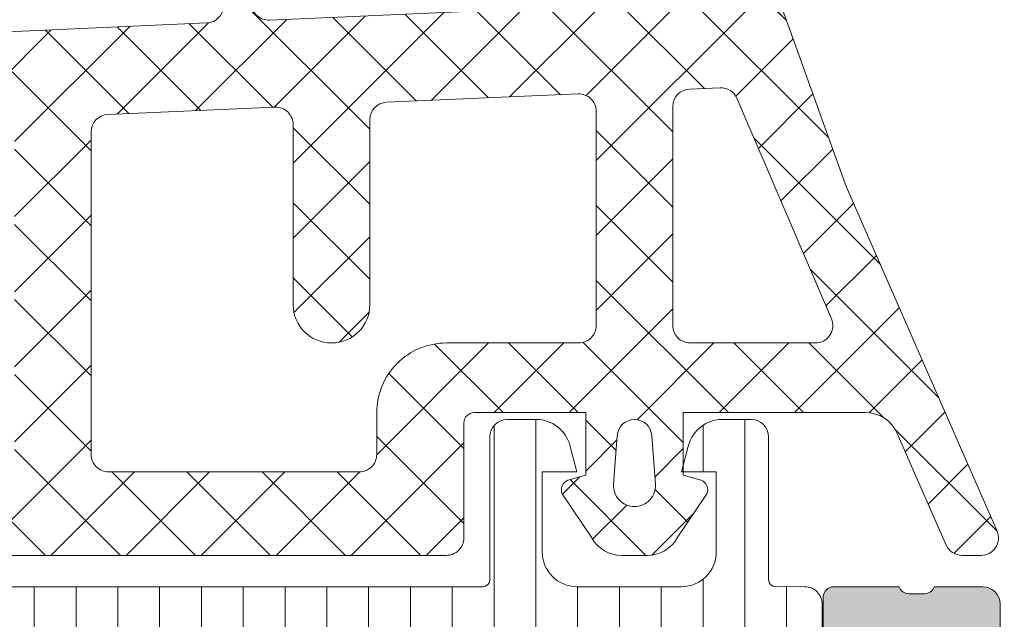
# Model space of a CAD drawing. Header units: millimetres. Extents: x 144573 to 336993, y 74252 to 247042.
# Tile 777 of 1056: x 224750 to 224778, y 194890 to 194907. Entities that reach past the tile are written whole.
import ezdxf

# ---------------------------------------------------------------- set-up
doc = ezdxf.new("R2010")
doc.units = ezdxf.units.MM
doc.layers.add('FASÁDA DETAILNÍ', color=255, linetype='Continuous', lineweight=0)
doc.layers.add('NOVA', color=255, linetype='Continuous', lineweight=0)

# ---------------------------------------------------------------- blocks, each defined once
blk = doc.blocks.new('A$C69D17D4D')
at = {"layer": 'FASÁDA DETAILNÍ'}
h = blk.add_hatch(color=256, dxfattribs=at)
edge = h.paths.add_edge_path()
edge.add_arc((1643.31799277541, 21564.49986385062), 0.5000674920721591, 0.007732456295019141, 89.99226754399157)
edge.add_line((1643.318060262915, 21564.99993133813), (1639.318060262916, 21564.99993133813))
edge.add_arc((1639.318127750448, 21564.49986385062), 0.5000674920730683, 90.00773245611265, 179.992267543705)
edge.add_line((1638.818060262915, 21564.49993133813), (1638.818060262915, 21563.19988251))
edge.add_arc((1639.318097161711, 21563.1999194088), 0.5000369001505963, 180.0042279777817, 269.9957720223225)
edge.add_line((1639.318060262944, 21562.69988251), (1639.818060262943, 21562.69988251))
edge.add_line((1639.818060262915, 21562.69988251), (1639.818060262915, 21563.69988251))
edge.add_line((1639.818060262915, 21563.69988251), (1641.318060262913, 21563.69988251))
edge.add_arc((1641.318097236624, 21562.69991948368), 0.9999630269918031, -0.002118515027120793, 90.0021185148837, ccw=False)
edge.add_line((1642.318060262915, 21562.69988251), (1642.318060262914, 21558.69988251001))
edge.add_arc((1641.317983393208, 21558.69995937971), 1.000076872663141, 270.00440397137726, 359.99559602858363, ccw=False)
edge.add_line((1641.318060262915, 21557.69988251), (1639.818060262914, 21557.69988251))
edge.add_line((1639.818060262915, 21557.69988251), (1639.818060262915, 21558.69988251))
edge.add_line((1639.818060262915, 21558.69988251), (1639.318060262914, 21558.69988251))
edge.add_arc((1639.318002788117, 21558.1999399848), 0.499942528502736, 89.99341311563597, 180.0065868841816)
edge.add_line((1638.818060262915, 21558.19988251), (1638.818060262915, 21555.39989471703))
edge.add_arc((1639.318060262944, 21555.39989471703), 0.5000000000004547, 180, 270.000000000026)
edge.add_line((1639.318060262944, 21554.89989471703), (1639.518060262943, 21554.89989471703))
edge.add_arc((1639.518060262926, 21555.39989471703), 0.5, 270, 360)
edge.add_line((1640.018060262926, 21555.39989471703), (1640.018060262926, 21555.89989471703))
edge.add_arc((1640.518095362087, 21555.89985961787), 0.5000351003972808, 90.00402178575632, 179.9959782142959, ccw=False)
edge.add_line((1640.518060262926, 21556.39989471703), (1641.318063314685, 21556.39989471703))
edge.add_arc((1641.318046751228, 21555.89987815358), 0.5000165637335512, 0.0018979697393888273, 89.99810203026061, ccw=False)
edge.add_line((1641.818063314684, 21555.89989471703), (1641.818063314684, 21524.59990082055))
edge.add_line((1641.818063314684, 21524.59990082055), (1641.385666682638, 21518.56144319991))
edge.add_arc((1640.386446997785, 21518.59989926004), 0.9999594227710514, 270.00000000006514, 357.79599713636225, ccw=False)
edge.add_line((1640.386446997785, 21517.59993983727), (1633.71799478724, 21517.59993983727))
edge.add_arc((1633.717994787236, 21518.09993983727), 0.5, 179.9999999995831, 269.99999999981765, ccw=False)
edge.add_line((1633.217994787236, 21518.09993983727), (1633.217994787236, 21518.99993983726))
edge.add_arc((1632.717994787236, 21518.99993983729), 0.4999999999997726, 0, 90.00000000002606)
edge.add_line((1632.717994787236, 21519.49993983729), (1631.317993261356, 21519.49993983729))
edge.add_arc((1631.050472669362, 21519.5787762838), 0.2788950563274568, 268.835410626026, 343.580123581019, ccw=False)
edge.add_line((1631.044804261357, 21519.29993883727), (1630.591210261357, 21519.29993883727))
edge.add_arc((1630.585549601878, 21519.57880693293), 0.2789255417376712, 196.4245945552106, 271.1628700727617, ccw=False)
edge.add_line((1630.318006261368, 21519.49993983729), (1628.43799526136, 21519.49993983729))
edge.add_arc((1628.437995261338, 21519.19993983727), 0.3000000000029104, 89.99999999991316, 179.9999999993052)
edge.add_line((1628.13799526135, 21519.19993983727), (1628.13799526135, 21518.21996551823))
edge.add_arc((1628.437995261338, 21518.21996551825), 0.2999999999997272, 180.0000000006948, 270.0000000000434)
edge.add_line((1628.437995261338, 21517.91996551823), (1631.197993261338, 21517.91996551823))
edge.add_arc((1631.197993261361, 21517.79996551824), 0.1199999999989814, 0, 90.00000000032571, ccw=False)
edge.add_line((1631.317993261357, 21517.79996551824), (1631.317993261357, 21513.49993983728))
edge.add_arc((1630.817993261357, 21513.49993983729), 0.5, -90, 0, ccw=False)
edge.add_line((1630.817993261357, 21512.99993983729), (1630.117993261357, 21512.99993983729))
edge.add_line((1630.117993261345, 21512.99993983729), (1627.725172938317, 21514.38143529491))
edge.add_arc((1627.656113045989, 21514.26182005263), 0.1381197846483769, 60.00000000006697, 180)
edge.add_line((1627.517993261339, 21514.26182005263), (1627.51799326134, 21510.49993983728))
edge.add_arc((1625.517993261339, 21510.49993983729), 1.999999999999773, -89.99999999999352, 0, ccw=False)
edge.add_line((1625.517993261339, 21508.49993983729), (1624.94999787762, 21508.49993983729))
edge.add_arc((1624.949997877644, 21507.99993983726), 0.500000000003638, 90.0000000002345, 124.4790717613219)
edge.add_arc((1627.497471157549, 21504.29044123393), 4.999999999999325, 124.4790717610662, 174.6507719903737)
edge.add_arc((1622.656119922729, 21504.73805962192), 0.138119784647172, 172.2975625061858, 299.9999999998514)
edge.add_line((1622.725179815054, 21504.61844437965), (1625.118000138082, 21505.99993983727))
edge.add_line((1625.118000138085, 21505.99993983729), (1625.818000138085, 21505.99993983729))
edge.add_arc((1625.818000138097, 21505.49993983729), 0.5, 0, 90, ccw=False)
edge.add_line((1626.318000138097, 21505.49993983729), (1626.318000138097, 21501.19991415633))
edge.add_arc((1626.198000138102, 21501.19991415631), 0.1199999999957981, -90.00000000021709, 0, ccw=False)
edge.add_line((1626.198000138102, 21501.07991415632), (1623.438002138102, 21501.07991415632))
edge.add_arc((1623.438002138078, 21500.77991415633), 0.3000000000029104, 89.99999999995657, 179.9999999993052)
edge.add_line((1623.13800213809, 21500.77991415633), (1623.13800213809, 21499.79993983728))
edge.add_arc((1623.438002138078, 21499.79993983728), 0.2999999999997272, 180.0000000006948, 270.0000000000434)
edge.add_line((1623.438002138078, 21499.49993983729), (1625.318013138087, 21499.49993983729))
edge.add_arc((1625.585556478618, 21499.42107274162), 0.2789255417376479, 88.83712992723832, 163.5754054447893, ccw=False)
edge.add_line((1625.591217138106, 21499.69994083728), (1626.044811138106, 21499.69994083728))
edge.add_arc((1626.050479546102, 21499.42110339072), 0.2788950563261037, 16.41987641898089, 91.16458937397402, ccw=False)
edge.add_line((1626.318000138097, 21499.49993983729), (1629.318058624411, 21499.49993983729))
edge.add_line((1629.318058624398, 21499.49993983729), (1630.018161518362, 21500.20001220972))
edge.add_line((1630.018161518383, 21500.20001220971), (1630.018161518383, 21500.80001831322))
edge.add_line((1630.018161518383, 21500.80001831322), (1628.418155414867, 21500.80001831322))
edge.add_arc((1628.418164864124, 21501.30002776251), 0.5000094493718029, 180.0010827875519, 269.99891721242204, ccw=False)
edge.add_line((1627.918155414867, 21501.30001831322), (1627.918155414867, 21501.69544639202))
edge.add_arc((1628.418155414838, 21501.69544639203), 0.4999999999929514, 164.9999999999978, 180, ccw=False)
edge.add_line((1627.935192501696, 21501.82485591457), (1628.319401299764, 21503.25874266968))
edge.add_arc((1629.285327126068, 21502.99992362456), 1.000000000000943, 89.99999999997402, 164.9999999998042, ccw=False)
edge.add_line((1629.285327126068, 21503.99992362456), (1635.01814931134, 21503.99992362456))
edge.add_line((1635.018149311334, 21503.99992362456), (1635.018149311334, 21500.80001831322))
edge.add_line((1635.018149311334, 21500.80001831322), (1634.218161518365, 21500.80001831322))
edge.add_line((1634.218161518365, 21500.80001831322), (1634.218161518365, 21500.20001220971))
edge.add_line((1634.218161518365, 21500.20001220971), (1635.430594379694, 21499.50003052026))
edge.add_line((1635.430594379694, 21499.50003052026), (1636.518149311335, 21499.50003052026))
edge.add_line((1636.518149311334, 21499.50003052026), (1636.518149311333, 21514.49993983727))
edge.add_arc((1637.018149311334, 21514.49993983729), 0.5000000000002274, 90, 180, ccw=False)
edge.add_line((1637.018149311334, 21514.99993983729), (1642.818060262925, 21514.99993983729))
edge.add_arc((1642.818060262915, 21515.99993983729), 1, 269.999999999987, 360)
edge.add_line((1643.818060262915, 21515.99993983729), (1643.818060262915, 21564.49993133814))
edge = h.paths.add_edge_path(flags=16)
edge.add_line((1634.218161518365, 21505.59992362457), (1629.818161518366, 21505.59992362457))
edge.add_arc((1629.818161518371, 21506.09992362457), 0.5, 180, 270, ccw=False)
edge.add_line((1629.318161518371, 21506.09992362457), (1629.318161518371, 21510.49992362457))
edge.add_arc((1629.818161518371, 21510.49992362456), 0.5, 90, 180, ccw=False)
edge.add_line((1629.818161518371, 21510.99992362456), (1634.218161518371, 21510.99992362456))
edge.add_arc((1634.218161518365, 21510.49992362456), 0.5, 0, 90, ccw=False)
edge.add_line((1634.718161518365, 21510.49992362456), (1634.718161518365, 21506.09992362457))
edge.add_arc((1634.218161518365, 21506.09992362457), 0.5, -90, 0, ccw=False)
h = blk.add_hatch(dxfattribs=at)
h.set_pattern_fill('ANSI37', color=256, scale=0.48, angle=180, style=0)
h.set_pattern_definition([(225, (1618.818060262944, 21524.49993133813), (1.077630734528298, -1.077630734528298), []), (315, (1618.818060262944, 21524.49993133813), (1.077630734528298, 1.077630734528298), [])])
edge = h.paths.add_edge_path(flags=16)
edge.add_line((1622.219337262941, 21523.83563733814), (1622.119593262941, 21522.44278333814))
edge.add_arc((1622.718060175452, 21522.39992584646), 0.5999995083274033, 175.9039194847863, 270.0000083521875)
edge.add_arc((1622.718060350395, 21522.39992584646), 0.5999995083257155, 269.9999916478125, 364.0960805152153)
edge.add_line((1623.316527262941, 21522.44278333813), (1623.216783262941, 21523.83563733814))
edge.add_arc((1622.718060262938, 21523.79992286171), 0.500000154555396, 4.096064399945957, 175.9039356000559)
edge = h.paths.add_edge_path(flags=16)
edge.add_arc((1624.318056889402, 21526.99993096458), 0.49999962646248, 179.9999571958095, 270.0000428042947)
edge.add_line((1624.318057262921, 21526.49993133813), (1627.911742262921, 21526.49993133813))
edge.add_arc((1627.911742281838, 21526.99993167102), 0.5000003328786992, 269.9999978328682, 383.2180266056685)
edge.add_line((1628.371248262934, 21527.19704733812), (1625.655370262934, 21533.52814933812))
edge.add_arc((1625.195864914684, 21533.33103341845), 0.4999998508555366, 23.21808179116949, 92.50011063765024)
edge.add_line((1625.174054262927, 21533.83055733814), (1624.296247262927, 21533.79223133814))
edge.add_arc((1624.318056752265, 21533.29270772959), 0.4999994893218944, 92.49997911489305, 180.0000448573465)
edge.add_line((1623.818057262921, 21533.29270733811), (1623.818057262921, 21526.99993133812))
edge = h.paths.add_edge_path(flags=16)
edge.add_line((1598.764138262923, 21532.40809333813), (1594.615468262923, 21523.51124033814))
edge.add_arc((1595.068622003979, 21523.29993120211), 0.4999998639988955, 154.9999920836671, 270.0000296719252)
edge.add_line((1595.068622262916, 21522.79993133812), (1604.418057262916, 21522.79993133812))
edge.add_arc((1604.418057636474, 21523.2999309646), 0.4999996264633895, 269.9999571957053, 360.0000428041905)
edge.add_line((1604.918057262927, 21523.29993133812), (1604.918057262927, 21532.42385433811))
edge.add_arc((1604.418057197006, 21532.42385417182), 0.5000000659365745, 1.905565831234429e-05, 92.50002724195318)
edge.add_line((1604.396247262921, 21532.92337833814), (1599.195483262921, 21532.69630833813))
edge.add_arc((1599.217292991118, 21532.19678293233), 0.5000012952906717, 92.4999974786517, 154.9999080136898)
edge = h.paths.add_edge_path(flags=16)
edge.add_arc((1607.618056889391, 21523.2999309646), 0.49999962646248, 179.9999571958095, 270.0000428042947)
edge.add_line((1607.618057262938, 21522.79993133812), (1614.818057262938, 21522.79993133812))
edge.add_arc((1614.818057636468, 21523.2999309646), 0.4999996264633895, 269.9999571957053, 360.0000428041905)
edge.add_line((1615.318057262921, 21523.29993133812), (1615.318057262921, 21524.49993133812))
edge.add_arc((1617.318055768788, 21524.49993283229), 1.999998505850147, 89.99995719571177, 180.0000428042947, ccw=False)
edge.add_line((1617.318057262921, 21526.49993133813), (1621.118057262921, 21526.49993133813))
edge.add_arc((1621.118057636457, 21526.99993096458), 0.4999996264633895, 269.9999571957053, 360.0000428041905)
edge.add_line((1621.618057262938, 21526.99993133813), (1621.618057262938, 21533.15299233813))
edge.add_arc((1621.118057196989, 21533.15299217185), 0.5000000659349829, 1.905607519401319e-05, 92.50002724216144)
edge.add_line((1621.096247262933, 21533.65251633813), (1615.596247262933, 21533.41238133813))
edge.add_arc((1615.618056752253, 21532.91285772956), 0.499999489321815, 92.49997911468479, 180.0000448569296)
edge.add_line((1615.118057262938, 21532.91285733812), (1615.118057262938, 21527.59993133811))
edge.add_arc((1614.018057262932, 21527.59993133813), 1.099999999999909, -180, 0, ccw=False)
edge.add_line((1612.918057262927, 21527.59993133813), (1612.918057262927, 21532.77314233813))
edge.add_arc((1612.418057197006, 21532.77314217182), 0.5000000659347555, 1.905607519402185e-05, 92.50002724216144)
edge.add_line((1612.396247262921, 21533.27266633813), (1607.596247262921, 21533.06309333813))
edge.add_arc((1607.618056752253, 21532.56356972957), 0.499999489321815, 92.49997911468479, 180.0000448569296)
edge.add_line((1607.118057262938, 21532.56356933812), (1607.118057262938, 21523.29993133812))
edge = h.paths.add_edge_path()
edge.add_line((1592.405004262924, 21524.68638833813), (1596.502853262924, 21533.47425433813))
edge.add_ellipse((1599.221778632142, 21532.20639684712), major_axis=(-3.000002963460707, 0), ratio=1, start_angle=272.5000588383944, end_angle=334.99996937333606, ccw=False)
edge.add_line((1599.090917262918, 21535.20354433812), (1599.739867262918, 21535.23187833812))
edge.add_ellipse((1599.7180577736, 21535.73140194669), major_axis=(-0.4999994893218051, 0), ratio=1, start_angle=92.49997911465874, end_angle=180.0000448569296)
edge.add_line((1600.218057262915, 21535.73140233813), (1600.218057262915, 21536.69993133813))
edge.add_ellipse((1600.318057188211, 21536.69993141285), major_axis=(-0.09999992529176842, 0), ratio=1, start_angle=-90.00004280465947, end_angle=4.280335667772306e-05, ccw=False)
edge.add_line((1600.318057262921, 21536.79993133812), (1600.918057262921, 21536.79993133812))
edge.add_ellipse((1600.918057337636, 21536.69993141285), major_axis=(-0.09999992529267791, 0), ratio=1, start_angle=179.9999571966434, end_angle=270.00004280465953, ccw=False)
edge.add_line((1601.018057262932, 21536.69993133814), (1601.018057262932, 21535.79689333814))
edge.add_ellipse((1601.518057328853, 21535.79689350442), major_axis=(-0.5000000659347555, 0), ratio=1, start_angle=1.905607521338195e-05, end_angle=92.50002724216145)
edge.add_line((1601.539867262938, 21535.29736933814), (1610.440161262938, 21535.69120733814))
edge.add_ellipse((1610.418057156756, 21536.19071861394), major_axis=(-0.5000001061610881, 0), ratio=1, start_angle=92.53376922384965, end_angle=180.0000829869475)
edge.add_line((1610.918057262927, 21536.19071933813), (1610.918057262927, 21536.79993133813))
edge.add_ellipse((1611.018057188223, 21536.79993141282), major_axis=(-0.09999992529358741, 0), ratio=1, start_angle=-90.0000428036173, end_angle=4.280335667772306e-05, ccw=False)
edge.add_line((1611.018057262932, 21536.89993133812), (1611.618057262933, 21536.89993133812))
edge.add_ellipse((1611.618057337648, 21536.79993141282), major_axis=(-0.09999992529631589, 0), ratio=1, start_angle=179.9999571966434, end_angle=270.0000428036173, ccw=False)
edge.add_line((1611.718057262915, 21536.79993133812), (1611.718057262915, 21536.27036933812))
edge.add_ellipse((1612.218057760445, 21536.2703690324), major_axis=(-0.5000004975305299, 0), ratio=1, start_angle=-3.503386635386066e-05, end_angle=92.53369799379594)
edge.add_line((1612.240161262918, 21535.77085733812), (1623.780386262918, 21536.28151333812))
edge.add_ellipse((1623.758576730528, 21536.78103793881), major_axis=(-0.5000004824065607, 0), ratio=1, start_angle=92.4999790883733, end_angle=183.2170573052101)
edge.add_line((1624.25778926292, 21536.80909733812), (1623.96922626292, 21541.94284033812))
edge.add_ellipse((1623.558808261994, 21541.82728491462), major_axis=(-0.426375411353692, 0), ratio=1, start_angle=195.7248544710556, end_angle=339.2410276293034)
edge.add_line((1623.160113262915, 21541.97840833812), (1623.161353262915, 21541.74580533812))
edge.add_line((1623.161353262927, 21541.74580533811), (1623.459491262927, 21539.86322633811))
edge.add_line((1623.45949126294, 21539.86322633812), (1623.05906526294, 21537.01394133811))
edge.add_ellipse((1622.761984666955, 21537.05569193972), major_axis=(-0.2999999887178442, 0), ratio=1, start_angle=55.40225361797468, end_angle=172.0002559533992, ccw=False)
edge.add_ellipse((1624.295098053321, 21539.2782630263), major_axis=(-3.000047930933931, 0), ratio=1, start_angle=-18.008424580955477, end_angle=55.40235871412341, ccw=False)
edge.add_line((1621.442019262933, 21540.20574833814), (1622.075595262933, 21542.46063933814))
edge.add_ellipse((1622.850807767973, 21542.29970979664), major_axis=(-0.7917403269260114, 0), ratio=1, start_angle=276.79834625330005, end_angle=348.2723102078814, ccw=False)
edge.add_line((1622.757085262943, 21543.08588333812), (1623.815295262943, 21543.08710433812))
edge.add_ellipse((1623.686171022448, 21541.90801811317), major_axis=(-1.186135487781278, 0), ratio=1, start_angle=198.6555764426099, end_angle=263.7503218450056, ccw=False)
edge.add_line((1624.809985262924, 21542.28743733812), (1625.904318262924, 21539.04609733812))
edge.add_line((1625.904318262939, 21539.04609733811), (1628.794096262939, 21530.99630233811))
edge.add_line((1628.794096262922, 21530.99630233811), (1633.126905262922, 21521.09842533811))
edge.add_ellipse((1632.667896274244, 21520.90015527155), major_axis=(-0.5000002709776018, 0), ratio=1, start_angle=90.0665763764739, end_angle=203.3620494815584, ccw=False)
edge.add_line((1632.668477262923, 21520.40015533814), (1632.121776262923, 21520.39952033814))
edge.add_ellipse((1632.121195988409, 21520.89952044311), major_axis=(-0.5000004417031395, 0), ratio=1, start_angle=23.920824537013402, end_angle=90.06649451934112, ccw=False)
edge.add_line((1631.664142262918, 21520.69678333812), (1630.262386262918, 21523.90078633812))
edge.add_ellipse((1629.346245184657, 21523.49993200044), major_axis=(-0.9999993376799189, 0), ratio=1, start_angle=203.6316147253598, end_angle=270.0000528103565)
edge.add_line((1629.346244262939, 21524.49993133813), (1624.118302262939, 21524.49993133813))
edge.add_line((1624.118302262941, 21524.49993133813), (1624.118293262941, 21522.70045233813))
edge.add_line((1624.118293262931, 21522.70045233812), (1624.633094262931, 21522.56251033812))
edge.add_ellipse((1624.518329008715, 21522.28535631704), major_axis=(-0.2999756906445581, 0), ratio=1, start_angle=157.4964333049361, end_angle=247.5062997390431, ccw=False)
edge.add_line((1624.795463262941, 21522.17054333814), (1623.946296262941, 21520.90041633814))
edge.add_ellipse((1623.080432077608, 21521.40013710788), major_axis=(-0.9997207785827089, 0), ratio=1, start_angle=89.99238815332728, end_angle=150.0092393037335, ccw=False)
edge.add_line((1623.080299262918, 21520.40041633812), (1622.355938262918, 21520.40044733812))
edge.add_ellipse((1622.356146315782, 21521.40018517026), major_axis=(-0.9997378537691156, 0), ratio=1, start_angle=29.99132494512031, end_angle=89.98807632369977, ccw=False)
edge.add_line((1621.490272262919, 21520.90044733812), (1620.64110526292, 21522.17054333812))
edge.add_ellipse((1620.918252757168, 21522.28535522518), major_axis=(-0.2999875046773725, 0), ratio=1, start_angle=-67.50139619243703, end_angle=22.50240617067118, ccw=False)
edge.add_line((1620.803459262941, 21522.56251033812), (1621.318275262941, 21522.70048233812))
edge.add_line((1621.318275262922, 21522.70048233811), (1621.318283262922, 21524.49993133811))
edge.add_line((1621.318283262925, 21524.49993133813), (1618.118056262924, 21524.49993133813))
edge.add_ellipse((1618.118056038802, 21524.19993156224), major_axis=(-0.2999997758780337, 0), ratio=1, start_angle=-90.00004280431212, end_angle=4.280405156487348e-05)
edge.add_line((1617.818056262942, 21524.19993133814), (1617.818056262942, 21520.89993533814))
edge.add_ellipse((1617.318056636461, 21520.89993496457), major_axis=(-0.49999962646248, 0), ratio=1, start_angle=89.99995719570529, end_angle=180.0000428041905, ccw=False)
edge.add_line((1617.318056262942, 21520.39993533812), (1590.420434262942, 21520.39993533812))
edge.add_line((1590.420434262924, 21520.39993533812), (1589.525316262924, 21521.95032733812))
edge.add_ellipse((1589.958328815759, 21522.20032742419), major_axis=(-0.4999999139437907, 0), ratio=1, start_angle=-89.99993664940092, end_angle=30.000017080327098, ccw=False)
edge.add_line((1589.958328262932, 21522.70032733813), (1589.958328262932, 21524.39769833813))
edge.add_line((1589.958328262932, 21524.39769833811), (1591.951850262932, 21524.39769833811))
edge.add_ellipse((1591.951850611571, 21524.89769859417), major_axis=(-0.500000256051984, 0), ratio=1, start_angle=89.9999600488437, end_angle=154.9998714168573)
h = blk.add_hatch(dxfattribs=at)
h.set_pattern_fill('ANSI37', color=256, scale=0.48, angle=180, style=0)
h.set_pattern_definition([(225, (1618.818060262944, 21524.49993115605), (1.077630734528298, -1.077630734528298), []), (315, (1618.818060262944, 21524.49993115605), (1.077630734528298, 1.077630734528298), [])])
edge = h.paths.add_edge_path(flags=16)
edge.add_line((1622.219337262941, 21523.83563715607), (1622.119593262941, 21522.44278315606))
edge.add_arc((1622.718060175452, 21522.39992566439), 0.5999995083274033, 175.9039194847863, 270.0000083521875)
edge.add_arc((1622.718060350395, 21522.39992566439), 0.5999995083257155, 269.9999916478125, 364.0960805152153)
edge.add_line((1623.316527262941, 21522.44278315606), (1623.216783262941, 21523.83563715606))
edge.add_arc((1622.718060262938, 21523.79992267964), 0.500000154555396, 4.096064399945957, 175.9039356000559)
edge = h.paths.add_edge_path(flags=16)
edge.add_arc((1624.318056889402, 21526.99993078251), 0.49999962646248, 179.9999571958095, 270.0000428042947)
edge.add_line((1624.318057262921, 21526.49993115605), (1627.911742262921, 21526.49993115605))
edge.add_arc((1627.911742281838, 21526.99993148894), 0.5000003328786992, 269.9999978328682, 383.2180266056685)
edge.add_line((1628.371248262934, 21527.19704715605), (1625.655370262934, 21533.52814915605))
edge.add_arc((1625.195864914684, 21533.33103323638), 0.4999998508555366, 23.21808179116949, 92.50011063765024)
edge.add_line((1625.174054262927, 21533.83055715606), (1624.296247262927, 21533.79223115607))
edge.add_arc((1624.318056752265, 21533.29270754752), 0.4999994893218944, 92.49997911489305, 180.0000448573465)
edge.add_line((1623.818057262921, 21533.29270715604), (1623.818057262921, 21526.99993115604))
edge = h.paths.add_edge_path(flags=16)
edge.add_line((1598.764138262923, 21532.40809315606), (1594.615468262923, 21523.51124015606))
edge.add_arc((1595.068622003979, 21523.29993102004), 0.4999998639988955, 154.9999920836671, 270.0000296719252)
edge.add_line((1595.068622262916, 21522.79993115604), (1604.418057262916, 21522.79993115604))
edge.add_arc((1604.418057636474, 21523.29993078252), 0.4999996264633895, 269.9999571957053, 360.0000428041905)
edge.add_line((1604.918057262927, 21523.29993115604), (1604.918057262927, 21532.42385415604))
edge.add_arc((1604.418057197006, 21532.42385398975), 0.5000000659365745, 1.905565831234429e-05, 92.50002724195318)
edge.add_line((1604.396247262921, 21532.92337815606), (1599.195483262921, 21532.69630815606))
edge.add_arc((1599.217292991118, 21532.19678275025), 0.5000012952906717, 92.4999974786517, 154.9999080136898)
edge = h.paths.add_edge_path(flags=16)
edge.add_arc((1607.618056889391, 21523.29993078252), 0.49999962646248, 179.9999571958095, 270.0000428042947)
edge.add_line((1607.618057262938, 21522.79993115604), (1614.818057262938, 21522.79993115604))
edge.add_arc((1614.818057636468, 21523.29993078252), 0.4999996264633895, 269.9999571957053, 360.0000428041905)
edge.add_line((1615.318057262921, 21523.29993115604), (1615.318057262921, 21524.49993115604))
edge.add_arc((1617.318055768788, 21524.49993265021), 1.999998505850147, 89.99995719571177, 180.0000428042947, ccw=False)
edge.add_line((1617.318057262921, 21526.49993115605), (1621.118057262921, 21526.49993115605))
edge.add_arc((1621.118057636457, 21526.99993078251), 0.4999996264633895, 269.9999571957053, 360.0000428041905)
edge.add_line((1621.618057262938, 21526.99993115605), (1621.618057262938, 21533.15299215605))
edge.add_arc((1621.118057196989, 21533.15299198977), 0.5000000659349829, 1.905607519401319e-05, 92.50002724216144)
edge.add_line((1621.096247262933, 21533.65251615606), (1615.596247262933, 21533.41238115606))
edge.add_arc((1615.618056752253, 21532.91285754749), 0.499999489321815, 92.49997911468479, 180.0000448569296)
edge.add_line((1615.118057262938, 21532.91285715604), (1615.118057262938, 21527.59993115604))
edge.add_arc((1614.018057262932, 21527.59993115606), 1.099999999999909, -180, 0, ccw=False)
edge.add_line((1612.918057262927, 21527.59993115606), (1612.918057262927, 21532.77314215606))
edge.add_arc((1612.418057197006, 21532.77314198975), 0.5000000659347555, 1.905607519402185e-05, 92.50002724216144)
edge.add_line((1612.396247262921, 21533.27266615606), (1607.596247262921, 21533.06309315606))
edge.add_arc((1607.618056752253, 21532.56356954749), 0.499999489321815, 92.49997911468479, 180.0000448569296)
edge.add_line((1607.118057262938, 21532.56356915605), (1607.118057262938, 21523.29993115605))
edge = h.paths.add_edge_path()
edge.add_line((1592.405004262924, 21524.68638815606), (1596.502853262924, 21533.47425415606))
edge.add_ellipse((1599.221778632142, 21532.20639666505), major_axis=(-3.000002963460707, 0), ratio=1, start_angle=272.5000588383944, end_angle=334.99996937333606, ccw=False)
edge.add_line((1599.090917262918, 21535.20354415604), (1599.739867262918, 21535.23187815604))
edge.add_ellipse((1599.7180577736, 21535.73140176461), major_axis=(-0.4999994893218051, 0), ratio=1, start_angle=92.49997911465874, end_angle=180.0000448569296)
edge.add_line((1600.218057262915, 21535.73140215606), (1600.218057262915, 21536.69993115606))
edge.add_ellipse((1600.318057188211, 21536.69993123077), major_axis=(-0.09999992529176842, 0), ratio=1, start_angle=-90.00004280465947, end_angle=4.280335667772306e-05, ccw=False)
edge.add_line((1600.318057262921, 21536.79993115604), (1600.918057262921, 21536.79993115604))
edge.add_ellipse((1600.918057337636, 21536.69993123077), major_axis=(-0.09999992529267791, 0), ratio=1, start_angle=179.9999571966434, end_angle=270.00004280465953, ccw=False)
edge.add_line((1601.018057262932, 21536.69993115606), (1601.018057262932, 21535.79689315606))
edge.add_ellipse((1601.518057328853, 21535.79689332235), major_axis=(-0.5000000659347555, 0), ratio=1, start_angle=1.905607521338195e-05, end_angle=92.50002724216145)
edge.add_line((1601.539867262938, 21535.29736915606), (1610.440161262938, 21535.69120715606))
edge.add_ellipse((1610.418057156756, 21536.19071843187), major_axis=(-0.5000001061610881, 0), ratio=1, start_angle=92.53376922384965, end_angle=180.0000829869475)
edge.add_line((1610.918057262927, 21536.19071915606), (1610.918057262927, 21536.79993115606))
edge.add_ellipse((1611.018057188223, 21536.79993123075), major_axis=(-0.09999992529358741, 0), ratio=1, start_angle=-90.0000428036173, end_angle=4.280335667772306e-05, ccw=False)
edge.add_line((1611.018057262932, 21536.89993115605), (1611.618057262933, 21536.89993115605))
edge.add_ellipse((1611.618057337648, 21536.79993123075), major_axis=(-0.09999992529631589, 0), ratio=1, start_angle=179.9999571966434, end_angle=270.0000428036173, ccw=False)
edge.add_line((1611.718057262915, 21536.79993115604), (1611.718057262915, 21536.27036915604))
edge.add_ellipse((1612.218057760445, 21536.27036885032), major_axis=(-0.5000004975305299, 0), ratio=1, start_angle=-3.503386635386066e-05, end_angle=92.53369799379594)
edge.add_line((1612.240161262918, 21535.77085715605), (1623.780386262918, 21536.28151315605))
edge.add_ellipse((1623.758576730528, 21536.78103775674), major_axis=(-0.5000004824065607, 0), ratio=1, start_angle=92.4999790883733, end_angle=183.2170573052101)
edge.add_line((1624.25778926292, 21536.80909715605), (1623.96922626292, 21541.94284015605))
edge.add_ellipse((1623.558808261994, 21541.82728473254), major_axis=(-0.426375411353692, 0), ratio=1, start_angle=195.7248544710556, end_angle=339.2410276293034)
edge.add_line((1623.160113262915, 21541.97840815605), (1623.161353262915, 21541.74580515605))
edge.add_line((1623.161353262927, 21541.74580515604), (1623.459491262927, 21539.86322615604))
edge.add_line((1623.45949126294, 21539.86322615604), (1623.05906526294, 21537.01394115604))
edge.add_ellipse((1622.761984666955, 21537.05569175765), major_axis=(-0.2999999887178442, 0), ratio=1, start_angle=55.40225361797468, end_angle=172.0002559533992, ccw=False)
edge.add_ellipse((1624.295098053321, 21539.27826284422), major_axis=(-3.000047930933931, 0), ratio=1, start_angle=-18.008424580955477, end_angle=55.40235871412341, ccw=False)
edge.add_line((1621.442019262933, 21540.20574815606), (1622.075595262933, 21542.46063915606))
edge.add_ellipse((1622.850807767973, 21542.29970961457), major_axis=(-0.7917403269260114, 0), ratio=1, start_angle=276.79834625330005, end_angle=348.2723102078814, ccw=False)
edge.add_line((1622.757085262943, 21543.08588315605), (1623.815295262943, 21543.08710415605))
edge.add_ellipse((1623.686171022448, 21541.9080179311), major_axis=(-1.186135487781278, 0), ratio=1, start_angle=198.6555764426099, end_angle=263.7503218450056, ccw=False)
edge.add_line((1624.809985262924, 21542.28743715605), (1625.904318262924, 21539.04609715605))
edge.add_line((1625.904318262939, 21539.04609715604), (1628.794096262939, 21530.99630215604))
edge.add_line((1628.794096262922, 21530.99630215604), (1633.126905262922, 21521.09842515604))
edge.add_ellipse((1632.667896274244, 21520.90015508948), major_axis=(-0.5000002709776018, 0), ratio=1, start_angle=90.0665763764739, end_angle=203.3620494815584, ccw=False)
edge.add_line((1632.668477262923, 21520.40015515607), (1632.121776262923, 21520.39952015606))
edge.add_ellipse((1632.121195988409, 21520.89952026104), major_axis=(-0.5000004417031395, 0), ratio=1, start_angle=23.920824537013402, end_angle=90.06649451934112, ccw=False)
edge.add_line((1631.664142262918, 21520.69678315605), (1630.262386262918, 21523.90078615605))
edge.add_ellipse((1629.346245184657, 21523.49993181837), major_axis=(-0.9999993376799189, 0), ratio=1, start_angle=203.6316147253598, end_angle=270.0000528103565)
edge.add_line((1629.346244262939, 21524.49993115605), (1624.118302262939, 21524.49993115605))
edge.add_line((1624.118302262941, 21524.49993115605), (1624.118293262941, 21522.70045215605))
edge.add_line((1624.118293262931, 21522.70045215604), (1624.633094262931, 21522.56251015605))
edge.add_ellipse((1624.518329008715, 21522.28535613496), major_axis=(-0.2999756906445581, 0), ratio=1, start_angle=157.4964333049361, end_angle=247.5062997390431, ccw=False)
edge.add_line((1624.795463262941, 21522.17054315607), (1623.946296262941, 21520.90041615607))
edge.add_ellipse((1623.080432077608, 21521.4001369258), major_axis=(-0.9997207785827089, 0), ratio=1, start_angle=89.99238815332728, end_angle=150.0092393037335, ccw=False)
edge.add_line((1623.080299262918, 21520.40041615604), (1622.355938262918, 21520.40044715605))
edge.add_ellipse((1622.356146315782, 21521.40018498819), major_axis=(-0.9997378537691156, 0), ratio=1, start_angle=29.99132494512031, end_angle=89.98807632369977, ccw=False)
edge.add_line((1621.490272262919, 21520.90044715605), (1620.64110526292, 21522.17054315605))
edge.add_ellipse((1620.918252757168, 21522.2853550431), major_axis=(-0.2999875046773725, 0), ratio=1, start_angle=-67.50139619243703, end_angle=22.50240617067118, ccw=False)
edge.add_line((1620.803459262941, 21522.56251015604), (1621.318275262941, 21522.70048215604))
edge.add_line((1621.318275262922, 21522.70048215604), (1621.318283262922, 21524.49993115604))
edge.add_line((1621.318283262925, 21524.49993115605), (1618.118056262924, 21524.49993115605))
edge.add_ellipse((1618.118056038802, 21524.19993138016), major_axis=(-0.2999997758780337, 0), ratio=1, start_angle=-90.00004280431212, end_angle=4.280405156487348e-05)
edge.add_line((1617.818056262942, 21524.19993115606), (1617.818056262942, 21520.89993515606))
edge.add_ellipse((1617.318056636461, 21520.8999347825), major_axis=(-0.49999962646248, 0), ratio=1, start_angle=89.99995719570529, end_angle=180.0000428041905, ccw=False)
edge.add_line((1617.318056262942, 21520.39993515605), (1590.420434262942, 21520.39993515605))
edge.add_line((1590.420434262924, 21520.39993515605), (1589.525316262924, 21521.95032715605))
edge.add_ellipse((1589.958328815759, 21522.20032724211), major_axis=(-0.4999999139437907, 0), ratio=1, start_angle=-89.99993664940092, end_angle=30.000017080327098, ccw=False)
edge.add_line((1589.958328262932, 21522.70032715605), (1589.958328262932, 21524.39769815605))
edge.add_line((1589.958328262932, 21524.39769815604), (1591.951850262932, 21524.39769815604))
edge.add_ellipse((1591.951850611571, 21524.8976984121), major_axis=(-0.500000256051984, 0), ratio=1, start_angle=89.9999600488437, end_angle=154.9998714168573)
h = blk.add_hatch(dxfattribs=at)
h.set_pattern_fill('LINIE', color=256, scale=1.2, angle=90, style=0)
h.set_pattern_definition([(90, (19.28296211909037, -0.6246130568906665), (-1.2, 7.347638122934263e-17), [])])
edge = h.paths.add_edge_path()
edge.add_arc((1628.407976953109, 21518.19074167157), 0.2999999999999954, -179.99792470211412, -89.99792470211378, ccw=False)
edge.add_line((1628.107976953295, 21518.19073080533), (1628.107948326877, 21519.00106213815))
edge.add_arc((1627.607951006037, 21519.00104670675), 0.4999973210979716, 0.001768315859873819, 90.0023822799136)
edge.add_line((1627.607930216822, 21519.50104402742), (1626.766857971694, 21519.50236457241))
edge.add_arc((1626.766857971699, 21519.70236457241), 0.1999999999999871, -179.99999999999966, -89.99999999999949, ccw=False)
edge.add_line((1626.566857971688, 21519.70236457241), (1626.566857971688, 21523.8023645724))
edge.add_arc((1626.066857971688, 21523.80236457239), 0.5000000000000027, -5.216109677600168e-13, 89.99999999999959)
edge.add_line((1626.066857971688, 21524.30236457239), (1625.23610874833, 21524.30236457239))
edge.add_arc((1625.23610874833, 21523.30236457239), 0.9999999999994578, 90.00000000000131, 164.9999999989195)
edge.add_line((1624.270182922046, 21523.56118361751), (1624.066857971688, 21522.80236457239))
edge.add_line((1624.066857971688, 21522.80236457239), (1625.066857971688, 21522.80236457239))
edge.add_line((1625.066857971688, 21522.80236457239), (1625.066857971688, 21520.5023645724))
edge.add_arc((1624.062731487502, 21520.50407381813), 1.004127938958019, -89.76591227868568, -0.09753001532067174, ccw=False)
edge.add_line((1624.066833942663, 21519.49995425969), (1621.066955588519, 21519.49995425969))
edge.add_arc((1621.070983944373, 21520.50407360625), 1.004127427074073, 180.0975179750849, 269.77014032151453, ccw=False)
edge.add_line((1620.066857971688, 21520.5023645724), (1620.066857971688, 21522.80236457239))
edge.add_line((1620.066857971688, 21522.80236457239), (1621.066857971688, 21522.80236457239))
edge.add_line((1621.066857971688, 21522.80236457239), (1620.863533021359, 21523.56118361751))
edge.add_arc((1619.897607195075, 21523.30236457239), 1.000000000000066, 15.00000000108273, 89.99999999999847)
edge.add_line((1619.897607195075, 21524.30236457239), (1619.066857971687, 21524.30236457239))
edge.add_arc((1619.066857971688, 21523.80236457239), 0.4999999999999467, 89.99999999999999, 180)
edge.add_line((1618.566857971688, 21523.80236457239), (1618.566857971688, 21519.7023645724))
edge.add_arc((1618.362684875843, 21519.7040931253), 0.2041804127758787, -88.8441310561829, -0.4850610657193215, ccw=False)
edge.add_line((1618.366803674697, 21519.49995425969), (1592.525436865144, 21519.49993133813))
edge.add_arc((1592.525452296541, 21518.99993401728), 0.4999973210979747, 90.00176831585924, 180.002382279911)
edge.add_line((1592.025454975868, 21518.99991322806), (1592.025483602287, 21518.18958189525))
edge.add_arc((1591.725483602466, 21518.18957102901), 0.299999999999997, -89.9979247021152, 0.0020752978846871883, ccw=False)
edge.add_line((1591.725494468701, 21517.8895710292), (1589.325496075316, 21517.88981604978))
edge.add_arc((1589.325511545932, 21517.3898200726), 0.499995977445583, 90.00177281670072, 180.0023777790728)
edge.add_line((1588.825515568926, 21517.38979932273), (1588.82564221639, 21513.91325782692))
edge.add_arc((1589.81545513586, 21514.05560432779), 0.99999607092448, 188.1836833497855, 302.7290913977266)
edge.add_line((1590.356120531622, 21513.21437126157), (1592.639729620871, 21514.53292369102))
edge.add_arc((1592.88974527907, 21514.09992002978), 0.5000000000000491, 90.00213520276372, 120.00207189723, ccw=False)
edge.add_line((1592.889726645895, 21514.59992002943), (1627.243995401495, 21514.60100634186))
edge.add_arc((1627.244012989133, 21514.10100634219), 0.5000000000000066, 60.00207869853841, 90.00201539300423, ccw=False)
edge.add_line((1627.493997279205, 21514.53402811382), (1629.77770188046, 21513.21564111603))
edge.add_arc((1630.31830633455, 21514.05691334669), 0.9999960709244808, 237.2750591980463, 351.8204672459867)
edge.add_line((1631.308129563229, 21513.91463854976), (1631.308002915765, 21517.39118004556))
edge.add_arc((1630.808006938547, 21517.39116457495), 0.4999959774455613, 0.001772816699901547, 90.00237777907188)
edge.add_line((1630.80798618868, 21517.89116055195), (1628.407987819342, 21517.89074167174))
edge = h.paths.add_edge_path(flags=16)
edge.add_line((1604.216864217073, 21517.70046606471), (1604.216864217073, 21516.40047195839))
edge.add_arc((1603.716867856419, 21516.40046831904), 0.4999963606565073, -90.00041704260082, 0.00041704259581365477, ccw=False)
edge.add_line((1603.716864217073, 21515.90047195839), (1594.866870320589, 21515.90047195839))
edge.add_arc((1594.86686668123, 21516.40046831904), 0.4999963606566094, -180.000417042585, -89.99958295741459, ccw=False)
edge.add_line((1594.366870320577, 21516.40047195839), (1594.366870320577, 21517.70046606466))
edge.add_arc((1594.866870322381, 21517.70048263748), 0.5000000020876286, 90.00000020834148, 180.0018991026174, ccw=False)
edge.add_line((1594.866870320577, 21518.20048263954), (1603.716864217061, 21518.20048263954))
edge.add_arc((1603.716864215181, 21517.70048263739), 0.5000000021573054, -0.0018990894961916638, 89.99999978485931, ccw=False)
edge = h.paths.add_edge_path(flags=16)
edge.add_arc((1614.416870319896, 21517.70048263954), 0.4999999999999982, -2.2737367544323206e-13, 90.000000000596, ccw=False)
edge.add_line((1614.916870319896, 21517.70048263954), (1614.916870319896, 21516.40047195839))
edge.add_arc((1614.416870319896, 21516.40047195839), 0.4999999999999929, -90.00000000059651, -2.8421709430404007e-13, ccw=False)
edge.add_line((1614.416870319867, 21515.90047195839), (1605.716864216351, 21515.90047195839))
edge.add_arc((1605.716864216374, 21516.40047195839), 0.5000000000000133, 180.0000000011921, 269.99999999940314, ccw=False)
edge.add_line((1605.216864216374, 21516.40047195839), (1605.216864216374, 21517.70048263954))
edge.add_arc((1605.716864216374, 21517.70048263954), 0.5000000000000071, 90.0000000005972, 180.0000000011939, ccw=False)
edge.add_line((1605.716864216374, 21518.20048263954), (1614.41687031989, 21518.20048263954))
edge = h.paths.add_edge_path(flags=16)
edge.add_arc((1616.41686668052, 21516.40046831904), 0.4999963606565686, -180.00041704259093, -89.99958295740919, ccw=False)
edge.add_line((1615.916870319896, 21516.40047195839), (1615.916870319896, 21517.70046606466))
edge.add_arc((1616.4168703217, 21517.70048263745), 0.5000000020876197, 90.00000020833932, 180.0018991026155, ccw=False)
edge.add_line((1616.416870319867, 21518.20048263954), (1625.26687947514, 21518.20048263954))
edge.add_arc((1625.266879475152, 21517.70049789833), 0.4999847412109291, -6.252776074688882e-13, 90.00000000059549, ccw=False)
edge.add_line((1625.766864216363, 21517.70049789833), (1625.766864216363, 21516.40048721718))
edge.add_arc((1625.266848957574, 21516.40048721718), 0.5000152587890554, -90.00000000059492, 1.0800249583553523e-12, ccw=False)
edge.add_line((1625.266848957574, 21515.90047195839), (1616.416870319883, 21515.90047195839))
for p, q in [((1619.897607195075, 21524.30236457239), (1619.066857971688, 21524.30236457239)), ((1626.066857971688, 21524.30236457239), (1625.23610874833, 21524.30236457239)), ((1618.566857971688, 21523.80236457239), (1618.566857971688, 21519.70236457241)), ((1626.566857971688, 21519.70236457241), (1626.566857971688, 21523.80236457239)), ((1621.066857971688, 21522.80236457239), (1620.863533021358, 21523.56118361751)), ((1624.270182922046, 21523.56118361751), (1624.066857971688, 21522.80236457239)), ((1620.066857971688, 21520.5023645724), (1620.066857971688, 21522.80236457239)), ((1620.066857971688, 21522.80236457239), (1621.066857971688, 21522.80236457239)), ((1624.066857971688, 21522.80236457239), (1625.066857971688, 21522.80236457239)), ((1625.066857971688, 21522.80236457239), (1625.066857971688, 21520.5023645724)), ((1618.366803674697, 21519.49995425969), (1592.525436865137, 21519.49993133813)), ((1624.066833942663, 21519.49995425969), (1621.066955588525, 21519.49995425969)), ((1627.607930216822, 21519.50104402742), (1626.766857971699, 21519.5023645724)), ((1628.107976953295, 21518.19073080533), (1628.107948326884, 21519.00106213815))]:
    blk.add_line(p, q, dxfattribs=at)
blk.add_lwpolyline([(1633.217994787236, 21518.09993983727), (1633.217994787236, 21518.99993983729, 0.4142135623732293), (1632.717994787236, 21519.49993983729), (1631.317993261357, 21519.49993983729, -0.3382124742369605), (1631.044804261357, 21519.29993883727), (1630.591210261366, 21519.29993883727, -0.33818117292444), (1630.318006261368, 21519.49993983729), (1628.437995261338, 21519.49993983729, 0.414213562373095), (1628.13799526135, 21519.19993983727), (1628.13799526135, 21518.21996551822, 0.414213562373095)], format="xyb", dxfattribs=at)
at = {"layer": 'FASÁDA DETAILNÍ', "extrusion": (0, 0, -1)}
for points in [[(-1601.018057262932, 21535.79689333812, -0.427052), (-1601.539867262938, 21535.29736933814), (-1610.44016126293, 21535.69120733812), (-1610.44016126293, 21535.69120733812, -0.40132), (-1610.918057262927, 21536.19071933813)], [(-1611.718057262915, 21536.27036933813, -0.427226), (-1612.240161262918, 21535.77085733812), (-1623.780386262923, 21536.28151333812)], [(-1625.904318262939, 21539.04609733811), (-1628.794096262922, 21530.99630233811), (-1633.126905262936, 21521.09842533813), (-1633.126905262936, 21521.09842533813, 0.538982), (-1632.668477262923, 21520.40015533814), (-1632.121776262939, 21520.39952033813), (-1632.121776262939, 21520.39952033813, 0.296905), (-1631.664142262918, 21520.69678333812), (-1630.262386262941, 21523.90078633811), (-1630.262386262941, 21523.90078633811, -0.297963), (-1629.346244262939, 21524.49993133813), (-1624.118302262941, 21524.49993133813), (-1624.118293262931, 21522.70045233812), (-1624.633094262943, 21522.56251033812), (-1624.633094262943, 21522.56251033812, 0.414264), (-1624.795463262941, 21522.17054333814), (-1623.946296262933, 21520.90041633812), (-1623.946296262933, 21520.90041633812, 0.268028), (-1623.080299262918, 21520.40041633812), (-1622.355938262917, 21520.40044733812), (-1622.355938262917, 21520.40044733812, 0.267934), (-1621.490272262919, 21520.90044733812), (-1620.641105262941, 21522.17054333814), (-1620.641105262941, 21522.17054333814, 0.414233), (-1620.803459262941, 21522.56251033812), (-1621.318275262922, 21522.70048233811), (-1621.318283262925, 21524.49993133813), (-1618.118056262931, 21524.49993133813), (-1618.118056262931, 21524.49993133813, -0.414214), (-1617.818056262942, 21524.19993133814), (-1617.818056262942, 21520.89993533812), (-1617.818056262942, 21520.89993533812, 0.414214), (-1617.318056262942, 21520.39993533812), (-1590.420434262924, 21520.39993533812)], [(-1601.018057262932, 21535.79689315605, -0.427052), (-1601.539867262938, 21535.29736915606), (-1610.44016126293, 21535.69120715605), (-1610.44016126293, 21535.69120715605, -0.40132), (-1610.918057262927, 21536.19071915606)], [(-1611.718057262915, 21536.27036915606, -0.427226), (-1612.240161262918, 21535.77085715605), (-1623.780386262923, 21536.28151315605)], [(-1625.904318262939, 21539.04609715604), (-1628.794096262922, 21530.99630215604), (-1633.126905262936, 21521.09842515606), (-1633.126905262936, 21521.09842515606, 0.538982), (-1632.668477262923, 21520.40015515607), (-1632.121776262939, 21520.39952015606), (-1632.121776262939, 21520.39952015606, 0.296905), (-1631.664142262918, 21520.69678315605), (-1630.262386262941, 21523.90078615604), (-1630.262386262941, 21523.90078615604, -0.297963), (-1629.346244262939, 21524.49993115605), (-1624.118302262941, 21524.49993115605), (-1624.118293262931, 21522.70045215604), (-1624.633094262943, 21522.56251015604), (-1624.633094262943, 21522.56251015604, 0.414264), (-1624.795463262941, 21522.17054315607), (-1623.946296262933, 21520.90041615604), (-1623.946296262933, 21520.90041615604, 0.268028), (-1623.080299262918, 21520.40041615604), (-1622.355938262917, 21520.40044715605), (-1622.355938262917, 21520.40044715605, 0.267934), (-1621.490272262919, 21520.90044715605), (-1620.641105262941, 21522.17054315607), (-1620.641105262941, 21522.17054315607, 0.414233), (-1620.803459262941, 21522.56251015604), (-1621.318275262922, 21522.70048215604), (-1621.318283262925, 21524.49993115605), (-1618.118056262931, 21524.49993115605), (-1618.118056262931, 21524.49993115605, -0.414214), (-1617.818056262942, 21524.19993115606), (-1617.818056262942, 21520.89993515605), (-1617.818056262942, 21520.89993515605, 0.414214), (-1617.318056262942, 21520.39993515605), (-1590.420434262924, 21520.39993515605)]]:
    blk.add_lwpolyline(points, format="xyb", dxfattribs=at)
at = {"layer": 'FASÁDA DETAILNÍ'}
for points in [[(1623.818057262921, 21526.99993133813, 0.414214), (1624.318057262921, 21526.49993133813), (1627.911742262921, 21526.49993133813), (1627.911742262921, 21526.49993133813, 0.538546), (1628.371248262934, 21527.19704733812), (1625.655370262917, 21533.52814933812), (1625.655370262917, 21533.52814933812, 0.311858), (1625.174054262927, 21533.83055733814), (1624.296247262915, 21533.79223133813), (1624.296247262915, 21533.79223133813, 0.401491), (1623.818057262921, 21533.29270733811), (1623.818057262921, 21526.99993133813)], [(1623.818057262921, 21526.99993115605, 0.414214), (1624.318057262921, 21526.49993115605), (1627.911742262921, 21526.49993115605), (1627.911742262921, 21526.49993115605, 0.538546), (1628.371248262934, 21527.19704715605), (1625.655370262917, 21533.52814915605), (1625.655370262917, 21533.52814915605, 0.311858), (1625.174054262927, 21533.83055715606), (1624.296247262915, 21533.79223115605), (1624.296247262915, 21533.79223115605, 0.401491), (1623.818057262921, 21533.29270715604), (1623.818057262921, 21526.99993115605)], [(1607.118057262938, 21523.29993133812, 0.414214), (1607.618057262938, 21522.79993133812), (1614.818057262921, 21522.79993133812), (1614.818057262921, 21522.79993133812, 0.414214), (1615.318057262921, 21523.29993133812), (1615.318057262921, 21524.49993133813), (1615.318057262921, 21524.49993133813, -0.414214), (1617.318057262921, 21526.49993133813), (1621.118057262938, 21526.49993133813), (1621.118057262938, 21526.49993133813, 0.414214), (1621.618057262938, 21526.99993133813), (1621.618057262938, 21533.15299233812), (1621.618057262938, 21533.15299233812, 0.427052), (1621.096247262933, 21533.65251633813), (1615.596247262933, 21533.41238133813), (1615.596247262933, 21533.41238133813, 0.401491), (1615.118057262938, 21532.91285733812), (1615.118057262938, 21527.59993133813), (1615.118057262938, 21527.59993133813, -1), (1612.918057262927, 21527.59993133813), (1612.918057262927, 21532.77314233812), (1612.918057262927, 21532.77314233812, 0.427052), (1612.396247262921, 21533.27266633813), (1607.596247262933, 21533.06309333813), (1607.596247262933, 21533.06309333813, 0.401491), (1607.118057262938, 21532.56356933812), (1607.118057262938, 21523.29993133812)], [(1607.118057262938, 21523.29993115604, 0.414214), (1607.618057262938, 21522.79993115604), (1614.818057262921, 21522.79993115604), (1614.818057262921, 21522.79993115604, 0.414214), (1615.318057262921, 21523.29993115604), (1615.318057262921, 21524.49993115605), (1615.318057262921, 21524.49993115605, -0.414214), (1617.318057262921, 21526.49993115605), (1621.118057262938, 21526.49993115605), (1621.118057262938, 21526.49993115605, 0.414214), (1621.618057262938, 21526.99993115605), (1621.618057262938, 21533.15299215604), (1621.618057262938, 21533.15299215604, 0.427052), (1621.096247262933, 21533.65251615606), (1615.596247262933, 21533.41238115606), (1615.596247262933, 21533.41238115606, 0.401491), (1615.118057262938, 21532.91285715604), (1615.118057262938, 21527.59993115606), (1615.118057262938, 21527.59993115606, -1), (1612.918057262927, 21527.59993115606), (1612.918057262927, 21532.77314215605), (1612.918057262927, 21532.77314215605, 0.427052), (1612.396247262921, 21533.27266615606), (1607.596247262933, 21533.06309315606), (1607.596247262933, 21533.06309315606, 0.401491), (1607.118057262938, 21532.56356915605), (1607.118057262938, 21523.29993115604)], [(1622.219337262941, 21523.83563733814), (1622.119593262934, 21522.44278333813), (1622.119593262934, 21522.44278333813, 0.435311), (1622.718060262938, 21521.79992633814, 0.435311), (1623.316527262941, 21522.44278333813), (1623.216783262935, 21523.83563733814), (1623.216783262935, 21523.83563733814, 0.930949), (1622.219337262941, 21523.83563733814)], [(1622.219337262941, 21523.83563715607), (1622.119593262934, 21522.44278315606), (1622.119593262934, 21522.44278315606, 0.435311), (1622.718060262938, 21521.79992615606, 0.435311), (1623.316527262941, 21522.44278315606), (1623.216783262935, 21523.83563715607), (1623.216783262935, 21523.83563715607, 0.930949), (1622.219337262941, 21523.83563715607)]]:
    blk.add_lwpolyline(points, format="xyb", close=True, dxfattribs=at)
for centre, radius, start, end in [((1619.066857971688, 21523.80236457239), 0.4999999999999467, 90, 180), ((1619.897607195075, 21523.30236457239), 1.000000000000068, 15.00000000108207, 90), ((1625.23610874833, 21523.30236457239), 0.9999999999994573, 90, 164.9999999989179), ((1626.066857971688, 21523.80236457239), 0.500000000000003, 0, 90), ((1621.070983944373, 21520.50407360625), 1.004127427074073, 180.0975179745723, 269.7701403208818), ((1624.062731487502, 21520.50407381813), 1.004127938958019, 270.2340877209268, 359.9024699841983), ((1618.362684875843, 21519.7040931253), 0.2041804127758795, 271.155868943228, 359.5149389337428), ((1626.766857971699, 21519.70236457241), 0.1999999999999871, 180, 270), ((1627.607951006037, 21519.00104670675), 0.4999973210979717, 0.00176831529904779, 90.00238228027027)]:
    blk.add_arc(centre, radius, start, end, dxfattribs=at)

msp = doc.modelspace()

# ---------------------------------------------------------------- block references
at = {"layer": 'NOVA', "ltscale": 300}
msp.add_blockref('A$C69D17D4D', (223144.9987451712, 173371.2585875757), dxfattribs=at)

doc.saveas('drawing.dxf')
